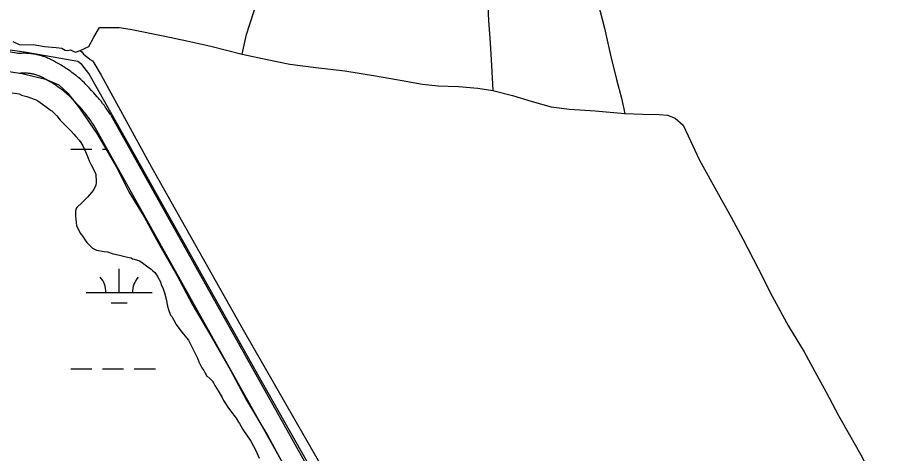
# Model space of a CAD drawing. Extents: x 3177185 to 3215018, y 812988 to 838321.
# Drawn here: x 3189804 to 3191111, y 826573 to 827234 of the extents above; entities that cross this region are included whole.
import ezdxf

# ---------------------------------------------------------------- set-up
doc = ezdxf.new("R2010")
doc.units = 0
for name, color, linetype in [('V-ROAD-CNTR', 7, 'Continuous'), ('V-SITE-VEGE', 7, 'Continuous'), ('V-TOPO-SHOR', 7, 'Continuous'), ('V-WETL-SWMP', 7, 'Continuous')]:
    doc.layers.add(name, color=color, linetype=linetype)

msp = doc.modelspace()

# ---------------------------------------------------------------- linework, layer by layer
at = {"layer": 'V-ROAD-CNTR'}
for points in [[(3189808.3, 827179), (3189378.4, 827254.1), (3187844, 827479.8), (3186118.3, 827743.2), (3185914.3, 827777.7)], [(3189945.1, 827086.4), (3189943.3, 827089.1), (3189941.6, 827091.7), (3189939.9, 827094.1), (3189938.4, 827096.3), (3189936.9, 827098.4), (3189935.5, 827100.3), (3189932.8, 827103.8), (3189930.4, 827106.9), (3189928.3, 827109.5), (3189926.4, 827111.8), (3189924.7, 827113.8), (3189921.8, 827117.2), (3189919.5, 827119.7), (3189916.1, 827123.5), (3189912.6, 827127.3), (3189911.1, 827128.9), (3189909.5, 827130.5), (3189908.1, 827132), (3189906.6, 827133.5), (3189905.2, 827134.9), (3189902.4, 827137.4), (3189899.8, 827139.8), (3189897.3, 827142), (3189894.9, 827144), (3189892.6, 827145.9), (3189890.5, 827147.6), (3189888.5, 827149.1), (3189886.5, 827150.5), (3189884.7, 827151.9), (3189883, 827153.1), (3189879.8, 827155.3), (3189876.9, 827157.2), (3189874.3, 827158.9), (3189872, 827160.3), (3189870, 827161.5), (3189866.5, 827163.6), (3189863.7, 827165.1), (3189861.7, 827166.3), (3189858.5, 827168), (3189855.3, 827169.6), (3189853.8, 827170.4), (3189852.3, 827171.1), (3189850.8, 827171.8), (3189849.4, 827172.4), (3189848, 827173), (3189845.3, 827174), (3189842.8, 827174.9), (3189840.3, 827175.7), (3189838.1, 827176.3), (3189836, 827176.9), (3189834, 827177.3), (3189832.1, 827177.7), (3189830.3, 827178.1), (3189828.7, 827178.4), (3189827.1, 827178.6), (3189824.2, 827179), (3189821.7, 827179.3), (3189819.5, 827179.4), (3189817.5, 827179.5), (3189815.8, 827179.6), (3189812.9, 827179.6), (3189810.7, 827179.5), (3189809, 827179.5), (3189806.6, 827179.3), (3189804.4, 827179.1)], [(3189919.9, 827070.1), (3189918.2, 827072.7), (3189916.7, 827074.9), (3189915.3, 827077), (3189914, 827078.9), (3189912.7, 827080.7), (3189911.5, 827082.3), (3189909.1, 827085.5), (3189906.9, 827088.2), (3189905, 827090.5), (3189903.4, 827092.6), (3189901.9, 827094.3), (3189899.2, 827097.5), (3189897.1, 827099.8), (3189894, 827103.3), (3189890.7, 827106.8), (3189889.4, 827108.2), (3189888.1, 827109.5), (3189886.8, 827110.8), (3189885.6, 827112), (3189884.4, 827113.2), (3189882.1, 827115.4), (3189879.8, 827117.4), (3189877.7, 827119.2), (3189875.7, 827120.9), (3189873.8, 827122.5), (3189872, 827123.9), (3189870.3, 827125.2), (3189868.7, 827126.4), (3189867.2, 827127.5), (3189865.8, 827128.5), (3189863, 827130.5), (3189860.5, 827132.1), (3189858.3, 827133.5), (3189856.3, 827134.7), (3189854.6, 827135.8), (3189851.5, 827137.6), (3189849.1, 827138.9), (3189847.3, 827139.9), (3189844.5, 827141.4), (3189841.7, 827142.9), (3189840.7, 827143.4), (3189839.7, 827143.9), (3189838.7, 827144.3), (3189837.7, 827144.8), (3189836.8, 827145.1), (3189835, 827145.8), (3189833.3, 827146.4), (3189831.6, 827147), (3189830.1, 827147.4), (3189828.7, 827147.8), (3189827.4, 827148.1), (3189826.1, 827148.4), (3189824.9, 827148.6), (3189823.8, 827148.8), (3189822.8, 827148.9), (3189820.8, 827149.2), (3189819.1, 827149.4), (3189817.6, 827149.5), (3189816.3, 827149.5), (3189815.2, 827149.6), (3189813.1, 827149.6), (3189811.7, 827149.6), (3189810.6, 827149.5), (3189808.9, 827149.4), (3189807.1, 827149.2)], [(3190419.1, 826238), (3189945.6, 827085.6)], [(3190392.9, 826223.4), (3189919.4, 827071)]]:
    msp.add_lwpolyline(points, dxfattribs=at)
at = {"layer": 'V-SITE-VEGE'}
for points in [[(3189796, 827119.7), (3189806.5, 827118), (3189810.1, 827116.4), (3189818.2, 827114.4), (3189830.8, 827109.5), (3189834.8, 827107.5), (3189845.3, 827100.2), (3189851.4, 827095.7), (3189853.8, 827093.7), (3189855.8, 827092.4), (3189863.5, 827084.7), (3189868.7, 827078.3), (3189877.6, 827069.3), (3189885.3, 827061.6), (3189889.3, 827057.2), (3189892.2, 827053.5), (3189897.4, 827048.3), (3189899.8, 827044.6), (3189903.1, 827039.3), (3189907.9, 827028.4), (3189911.1, 827020.7), (3189912.7, 827016.7), (3189915.6, 827010.6), (3189921.6, 826998.9), (3189922.4, 826996), (3189922.8, 826993.2), (3189923.2, 826988.3), (3189923.2, 826984.7), (3189922.4, 826979.4), (3189918.7, 826971.7), (3189910.2, 826962), (3189901.7, 826953.6), (3189893.6, 826946.3), (3189892.4, 826943.5), (3189892, 826939.8), (3189891.9, 826933.4), (3189893.1, 826918.4), (3189899.2, 826906.6), (3189900.4, 826905), (3189902.8, 826902.2), (3189906.4, 826896.5), (3189908.9, 826893.3), (3189917.3, 826884.7), (3189923.4, 826881.5), (3189935.1, 826879.5), (3189940, 826879), (3189948.9, 826876.2), (3189951.7, 826875.4), (3189953.7, 826875), (3189960.6, 826873.3), (3189970.3, 826870.9), (3189976, 826869.7)], [(3189976, 826869.7), (3189978, 826868.4), (3189980.8, 826868), (3189985.7, 826866.4), (3189988.5, 826865.2), (3189992.6, 826862.8), (3189995, 826860.7), (3190003.1, 826855), (3190006.3, 826852.6), (3190008.7, 826850.2), (3190011.2, 826848.2), (3190013.2, 826845.7), (3190016, 826841.7), (3190020.4, 826833.6), (3190021.6, 826829.1), (3190023.7, 826824.7), (3190026.5, 826817), (3190028.9, 826807.2), (3190030.9, 826796.7), (3190032.5, 826791.5), (3190035.7, 826783), (3190037.3, 826780.9), (3190040.6, 826775.3), (3190044.2, 826769.2), (3190052.7, 826757.4), (3190055.9, 826753.8), (3190057.1, 826751.8), (3190062.8, 826745.3), (3190070.4, 826729.9), (3190076.1, 826718.1), (3190078.5, 826712.5), (3190082.9, 826703.6), (3190085.7, 826699.1), (3190087.8, 826695.5), (3190089.4, 826693), (3190090.2, 826691), (3190091, 826690.6), (3190095.4, 826686.9), (3190099.1, 826683.3), (3190100.7, 826680.5), (3190102.7, 826676.4), (3190107.5, 826668.3), (3190113.6, 826658.6), (3190115.6, 826654.1), (3190119.6, 826647.6), (3190122.1, 826644), (3190126.5, 826638.3), (3190134.6, 826627), (3190138.2, 826620.9), (3190139.8, 826618.9), (3190145.1, 826610), (3190156.8, 826592.1), (3190165.2, 826577.1), (3190166.8, 826573.5), (3190169.7, 826566.6)]]:
    msp.add_lwpolyline(points, dxfattribs=at)
at = {"layer": 'V-TOPO-SHOR'}
for points in [[(3190144.1, 827178.5), (3190150.7, 827208), (3190160.8, 827240.8), (3190172.6, 827278.2), (3190181.9, 827312.7), (3190188.9, 827336), (3190188.5, 827346.6), (3190186, 827359.2), (3190184.5, 827375.7), (3190188.1, 827393.6), (3190197.7, 827412.5), (3190210, 827428.1), (3190227.3, 827447.7), (3190233.9, 827459.4), (3190242.3, 827476.8)], [(3190340, 827462.9), (3190373.5, 827448), (3190402.1, 827436.9), (3190425.5, 827428.2), (3190445.8, 827421.6), (3190465.6, 827414.9), (3190487.9, 827405.4), (3190501.9, 827395.9), (3190510.7, 827387.3), (3190513.4, 827381.8), (3190513.5, 827355.9), (3190515, 827327.9), (3190514.2, 827293.1), (3190515.1, 827262.2), (3190516.5, 827229.3), (3190519.2, 827195.4), (3190521.2, 827161.2), (3190523.1, 827123.3)], [(3190354.9, 826362.9), (3190172.8, 826684.1), (3189967.3, 827050.7), (3189912, 827149.1), (3189901.3, 827162.4), (3189895.5, 827167), (3189817.7, 827180.7), (3189704.9, 827197), (3189537.6, 827222.9), (3189309.5, 827258.6), (3189182.7, 827277.9)], [(3190682, 827256.6), (3190692, 827217.5), (3190700.9, 827176.5), (3190710.3, 827139.7), (3190717.5, 827111.8), (3190722.5, 827088.6)], [(3189899, 827183.6), (3189912.2, 827189.8), (3189919.4, 827204.2), (3189928.3, 827218.4), (3189958.1, 827218.6), (3189974.7, 827216.3), (3190027.1, 827205.3), (3190060.2, 827198.6), (3190096.3, 827190.5), (3190144.1, 827178.5)], [(3189797, 827197.2), (3189806.6, 827192.7), (3189809.6, 827192.4), (3189827.7, 827193.1), (3189845, 827189.7), (3189862.5, 827188.4), (3189871.3, 827187.5), (3189876.3, 827184.3), (3189879.1, 827183.6), (3189884, 827184.8), (3189888.3, 827182.9), (3189891.8, 827181.5), (3189899, 827183.6), (3189901.3, 827181.8), (3189904, 827178.4), (3189908.2, 827174.7), (3189910.3, 827173.1), (3189914, 827170.1), (3189917.4, 827168), (3189919.7, 827165.2), (3189930.4, 827146.6), (3190006.8, 827007), (3190145.4, 826761), (3190270.3, 826542.7)], [(3190144.1, 827178.5), (3190181.5, 827170.3), (3190216, 827163.2), (3190255.5, 827158.3), (3190299.1, 827153.1)], [(3190299.1, 827153.1), (3190345.5, 827145.3), (3190386, 827138.6), (3190416.8, 827133), (3190440.2, 827130.3), (3190471.2, 827129.1), (3190500.6, 827126.8), (3190523.1, 827123.3)], [(3190523.1, 827123.3), (3190552.9, 827115.5), (3190582.7, 827106.4), (3190611.2, 827098.6), (3190638.9, 827095.2), (3190677.7, 827092.4), (3190722.5, 827088.6)], [(3190722.5, 827088.6), (3190749.7, 827087.2), (3190774.5, 827087), (3190787.5, 827085.7), (3190798.7, 827081.2), (3190810.7, 827070.8), (3190818.6, 827054.7), (3190835.7, 827017.6), (3190861.4, 826971.1), (3190883.6, 826931.4), (3190901.1, 826898.9), (3190924.3, 826854), (3190945.4, 826812), (3190970.4, 826766.6), (3190993.8, 826727.5), (3191013.1, 826692.1), (3191027.4, 826666.6), (3191046.1, 826631.1), (3191062.7, 826601.9), (3191079.7, 826571.8), (3191097.1, 826537.1), (3191115, 826504.5), (3191130.6, 826473.9), (3191153.8, 826423.3)]]:
    msp.add_lwpolyline(points, dxfattribs=at)
at = {"layer": 'V-WETL-SWMP'}
for p, q in [((3189884.6, 827034.5), (3189916.6, 827034.5)), ((3189932.6, 827034.5), (3189938, 827034.5)), ((3189958, 826817.3), (3189958, 826853.3)), ((3189908, 826817.3), (3190008, 826817.3)), ((3189946, 826801.9), (3189970, 826801.9)), ((3189884.6, 826701.9), (3189916.6, 826701.9)), ((3189932.6, 826701.9), (3189964.6, 826701.9)), ((3189980.6, 826701.9), (3190012.6, 826701.9))]:
    msp.add_line(p, q, dxfattribs=at)
msp.add_lwpolyline([(3189766.9, 827155.4), (3189811, 827149), (3189846.3, 827140.2), (3189866.8, 827132), (3189880.4, 827119.3), (3189897.9, 827096.5), (3189925.2, 827056.4), (3189953.9, 827007.3), (3189972.7, 826970), (3189995.6, 826932.2), (3190017.6, 826892.2), (3190045, 826843.9), (3190068.1, 826799.6), (3190096.7, 826751.7), (3190126.2, 826700), (3190150.6, 826654.4), (3190182.5, 826600.2), (3190214.8, 826540.6)], dxfattribs=at)
for centre, start, end in [((3189902.7, 826817.8), 359.2282, 40.7718), ((3190013.2, 826817.8), 139.2282, 180.7718)]:
    msp.add_arc(centre, 35.2, start, end, dxfattribs=at)

doc.saveas('drawing.dxf')
